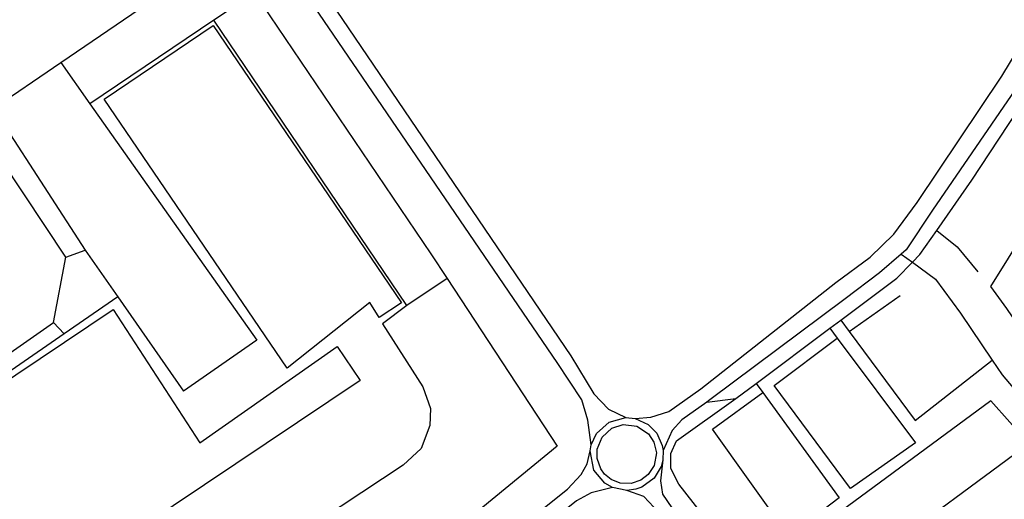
# Model space of a CAD drawing. Header units: millimetres. Extents: x 664923 to 767831, y 3118803 to 3207600.
# Tile 399 of 422: x 747385 to 748333, y 3151471 to 3151933. Entities that reach past the tile are written whole.
import ezdxf

# ---------------------------------------------------------------- set-up
doc = ezdxf.new("R2010")
doc.units = ezdxf.units.MM
for name, color, linetype in [('parks', 8, 'Continuous'), ('roads_2', 2, 'Continuous'), ('roads_3', 3, 'Continuous')]:
    doc.layers.add(name, color=color, linetype=linetype)

msp = doc.modelspace()

# ---------------------------------------------------------------- linework, layer by layer
at = {"layer": 'parks'}
for points in [[(747642.65, 3151597.2), (747466.41, 3151856.14), (747571.3, 3151926.84), (747752.72, 3151659.97), (747731.16, 3151645.85), (747722.15, 3151660.29), (747642.65, 3151597.2)], [(747944.31, 3151500.4), (747940.79, 3151510.46), (747940.87, 3151519.28), (747945.55, 3151530.81), (747954.91, 3151539.39), (747965.95, 3151542.98), (747978.92, 3151541.47), (747990.22, 3151534.03), (747995.45, 3151526.14), (747997.86, 3151515.7), (747995.61, 3151503.51), (747989.85, 3151494.83), (747982.83, 3151489.51), (747973.57, 3151486.41), (747963.1, 3151486.72), (747954.28, 3151490.22), (747948.04, 3151495.32), (747944.31, 3151500.4)]]:
    msp.add_lwpolyline(points, close=True, dxfattribs=at)
msp.add_lwpolyline([(747334.53, 3151559.55), (747475.33, 3151653.67), (747558.45, 3151525.35), (747690.8, 3151618.21), (747712.82, 3151585.47), (747502.71, 3151444.44), (747555.45, 3151381.88), (747480.57, 3151326.97), (747493.19, 3151311.72), (747341.86, 3151197.51)], dxfattribs=at)
at = {"layer": 'roads_2'}
for points in [[(747205.78, 3152679.87), (747209.77, 3152657.45), (747210.32, 3152648.51), (747491.53, 3152234.06), (747499.95, 3152221.65), (747915.67, 3151609.01), (747937.6, 3151572.62), (747951.72, 3151557.82), (747968.41, 3151549.7)], [(747935.22, 3151523.54), (747932, 3151547.09), (747926.2, 3151566.64), (747902.44, 3151602.62), (747509.7, 3152178.4), (747486.56, 3152212.34), (747478, 3152224.89), (747459.18, 3152252.49), (747394.76, 3152346.94), (747214.3, 3152611.5), (747193.93, 3152641.38), (747183.76, 3152646.52), (747165.4, 3152652.38)], [(747977.31, 3151548.79), (747992.58, 3151549.97), (748009.78, 3151555.67), (748040.78, 3151577.52), (748170.38, 3151679.75), (748203.49, 3151704.08), (748226.16, 3151726.04), (748248.64, 3151756.59), (748330.29, 3151878.3), (748385.12, 3151969.25), (748407.83, 3152015.69), (748419.17, 3152048.92), (748424.06, 3152069.64), (748423.8, 3152089.25)], [(748449.45, 3152073.61), (748441.49, 3152057.24), (748420.73, 3152003), (748399.68, 3151962.29), (748346.79, 3151870.97), (748263.6, 3151749.23), (748238.06, 3151711.22), (748233.29, 3151707.04), (748212.61, 3151688.84), (748179.33, 3151663.83), (748049.42, 3151566.67), (748046.26, 3151564.46), (748022.21, 3151547.56), (748013, 3151537.3), (748004.42, 3151517.91)], [(747969.51, 3151479.56), (747955.69, 3151482.27), (747948.24, 3151486.51), (747937.77, 3151498.95), (747934.2, 3151517.8), (747935.22, 3151523.54), (747940.11, 3151534.27), (747952.49, 3151545.45), (747968.41, 3151549.7), (747977.31, 3151548.79), (747989.88, 3151543.12), (747998.31, 3151534.57), (748003.56, 3151522.97), (748004.42, 3151517.91), (748004.14, 3151509.2), (748002.39, 3151502.5), (747995.62, 3151491.29), (747983.99, 3151482.75), (747978.24, 3151480.7), (747969.51, 3151479.56)], [(746808.38, 3150574.39), (746828.06, 3150580.06), (746845.28, 3150592.55), (746856.94, 3150607.45), (746928.7, 3150696.62), (746963.07, 3150725.5), (747138.96, 3150863.56), (747202.64, 3150914.39), (747211.29, 3150921.3), (747436.97, 3151105.32), (747509.71, 3151161.54), (747590.06, 3151223.64), (747601.48, 3151232.76), (747912.27, 3151480.85), (747925.52, 3151495.07), (747931.28, 3151505.27), (747934.2, 3151517.8)], [(748004.14, 3151509.2), (748001.66, 3151488.82), (748003.83, 3151476.02), (748017.52, 3151455.88), (748363.07, 3150954.77), (748426.39, 3150856.78), (748447.38, 3150824.71), (748457, 3150811), (748477.7, 3150782.46), (748544.49, 3150683.84), (748736.69, 3150400.02), (748783.3, 3150330.45), (748872.19, 3150197.77), (748884.39, 3150179.57), (748896.12, 3150169.05), (748903.82, 3150164.17), (748919.43, 3150154.4)], [(747955.69, 3151482.27), (747935.09, 3151477.41), (747920.96, 3151469.61), (747891.83, 3151446.31), (747603.35, 3151215.59), (747533.34, 3151159.59), (747475.14, 3151113.04), (747147.95, 3150851.38), (746970.24, 3150712.6), (746937.02, 3150683.98), (746867.05, 3150597.36), (746852.96, 3150577.83), (746845.7, 3150562.11), (746842.77, 3150549.78)], [(748885.05, 3150129.8), (748881.35, 3150147.38), (748879.25, 3150159.24), (748871.52, 3150170.98), (748859.31, 3150188.82), (748769.72, 3150319.73), (748717.36, 3150397.57), (748511.91, 3150703.8), (748445.31, 3150803.07), (748436.45, 3150816.04), (748238.39, 3151107.69), (748003.47, 3151453.64), (748000.33, 3151458.27), (747985.89, 3151473.64), (747969.51, 3151479.56)]]:
    msp.add_lwpolyline(points, dxfattribs=at)
at = {"layer": 'roads_3'}
for points in [[(747356.8, 3151845.14), (747424.88, 3151891.5), (747583.66, 3151999.67), (747611.21, 3151958.41), (747780.85, 3151707.41), (747796.47, 3151683.63), (747902.42, 3151522.26)], [(747611.21, 3151958.41), (747572.02, 3151932.03), (747452.7, 3151851.67)], [(747757.68, 3151657.67), (747572.02, 3151932.03)], [(747424.88, 3151891.5), (747452.7, 3151851.67), (747613.31, 3151624.15), (747542.85, 3151575)], [(748366.99, 3150978.6), (748324.57, 3151041.02), (748291.63, 3151089.53), (748267.15, 3151125.55), (748233.4, 3151175.25), (748131.03, 3151326.38), (748069.13, 3151417.74), (748047.01, 3151450.23), (748019.52, 3151485.55), (748011.92, 3151500.68), (748011.64, 3151515.28), (748017.13, 3151527.2), (748074.22, 3151567.96), (748093.76, 3151582.56), (748164.73, 3151635.62), (748175.18, 3151643.43), (748229.18, 3151683.79), (748244.15, 3151699.13), (748251.41, 3151706.58), (748267.57, 3151729.74), (748301.26, 3151778.05), (748354.11, 3151857.93)], [(747321.3, 3151573.95), (747417.85, 3151641.16), (747429.56, 3151704.06), (747347.78, 3151827.01)], [(747369.53, 3151832.77), (747448.43, 3151710.63), (747479.57, 3151665.91)], [(748405.75, 3151814.79), (748319.29, 3151675.8)], [(748267.57, 3151729.74), (748287.36, 3151713.91), (748307.01, 3151689.84)], [(747429.56, 3151704.06), (747448.43, 3151710.63)], [(748233.29, 3151707.04), (748244.15, 3151699.13), (748266.29, 3151683.01), (748290.52, 3151650.07), (748320.8, 3151605.04), (748330.42, 3151590.73), (748376.62, 3151536.2), (748398.03, 3151510.57)], [(747796.47, 3151683.63), (747757.68, 3151657.67), (747734.46, 3151640.04), (747773.21, 3151579.36), (747780.49, 3151558.29), (747779.74, 3151542.22), (747771.45, 3151520), (747754.29, 3151503.86), (747513.75, 3151344.85), (747502.6, 3151336.37)], [(748319.29, 3151675.8), (748334.6, 3151654.7), (748350.44, 3151631.64), (748362.91, 3151613.47), (748398.52, 3151568.44)], [(747479.57, 3151665.91), (747427.97, 3151630.32), (747329.95, 3151562.72)], [(747479.57, 3151665.91), (747542.85, 3151575)], [(748183.21, 3151632.59), (748232.39, 3151667.19)], [(747427.97, 3151630.32), (747417.85, 3151641.16)], [(748164.73, 3151635.62), (748171.82, 3151626.16), (748247.18, 3151525.5), (748184.67, 3151481.47), (748111.2, 3151580.55), (748171.82, 3151626.16)], [(748175.18, 3151643.43), (748183.21, 3151632.59), (748246.73, 3151547.04), (748320.8, 3151605.04)], [(748093.76, 3151582.56), (748100.19, 3151573.69), (748173.64, 3151472.58), (748125.28, 3151435.57), (748051.74, 3151538.69), (748100.19, 3151573.69)], [(748046.26, 3151564.46), (748074.22, 3151567.96)], [(748319.78, 3151565.93), (748175.74, 3151459.72), (748132.85, 3151428.1)], [(748227.01, 3151295.93), (748270.65, 3151327.21), (748382.19, 3151408.32), (748373.65, 3151462.57), (748374.43, 3151503.95), (748356.14, 3151524.69), (748319.78, 3151565.93)], [(747902.42, 3151522.26), (747675.21, 3151335.96), (747595.88, 3151271.16)], [(748207.74, 3151415.04), (748356.14, 3151524.69)]]:
    msp.add_lwpolyline(points, dxfattribs=at)

doc.saveas('drawing.dxf')
